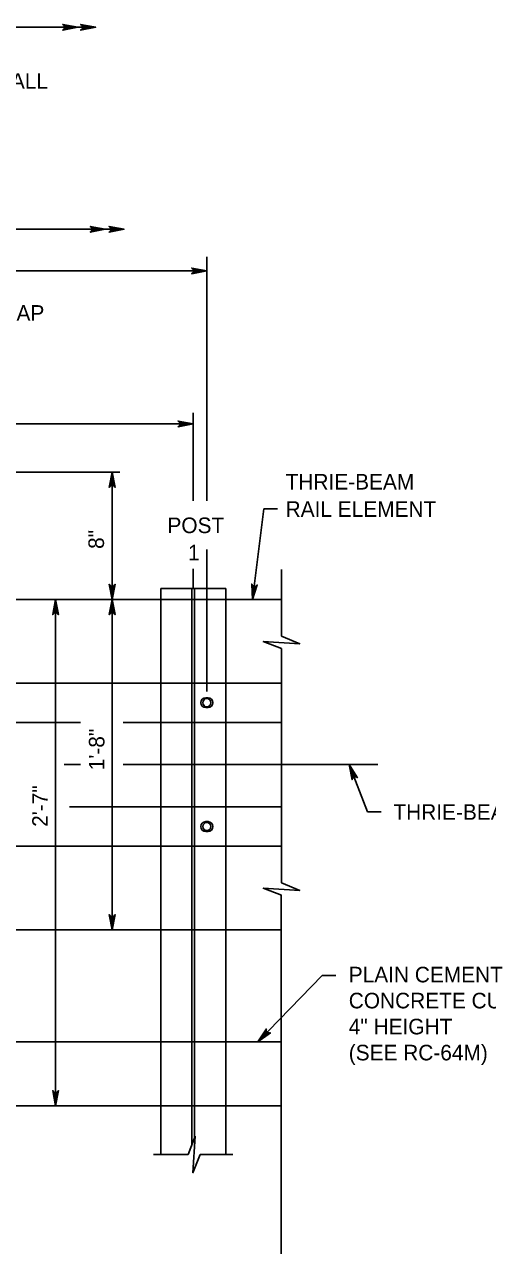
# Model space of a CAD drawing. Extents: x 632007860 to 635435983, y 295418622 to 297794622.
# Drawn here: x 634022495 to 634113016, y 296727373 to 296966048 of the extents above; entities that cross this region are included whole.
import ezdxf

# ---------------------------------------------------------------- set-up
doc = ezdxf.new("R2010")
doc.units = 0
for name, color, linetype in [('8', 7, 'Continuous'), ('S-ABUT', 7, 'Continuous'), ('S-DETL-DIMS', 7, 'Continuous'), ('S-DETL-T120', 7, 'Continuous'), ('S-STEL', 7, 'Continuous')]:
    doc.layers.add(name, color=color, linetype=linetype)

msp = doc.modelspace()

# ---------------------------------------------------------------- linework, layer by layer
at = {"layer": '8'}
for p, q in [((634055501, 296855771), (634055501, 296859638)), ((634030243, 296821376), (634033434, 296821376)), ((634041774, 296821376), (634091569, 296821376))]:
    msp.add_line(p, q, dxfattribs=at)
at = {"layer": 'S-ABUT'}
for p, q in [((634002066, 296767196), (634072742, 296767196)), ((633971555, 296754701), (634072704, 296754701))]:
    msp.add_line(p, q, dxfattribs=at)
at = {"layer": 'S-DETL-DIMS'}
for p, q in [((634036429, 296965493), (633865981, 296965493)), ((633915901, 296926015), (634041984, 296926015)), ((634058156, 296872938), (634058156, 296920626)), ((634058156, 296917877), (633939260, 296917877)), ((634055501, 296872959), (634055501, 296890140)), ((634055501, 296887980), (633969961, 296887980)), ((633976025, 296878526), (634041129, 296878526)), ((634039645, 296878526), (634039645, 296853655)), ((634067063, 296853655), (634069286, 296871395)), ((634071933, 296871395), (634069286, 296871395)), ((634058156, 296835638), (634058156, 296863404)), ((634072742, 296846463), (634072742, 296859515)), ((634028573, 296754701), (634028573, 296853655)), ((634039645, 296789099), (634039645, 296853655)), ((634072742, 296804595), (634072742, 296844082)), ((634085985, 296821376), (634089547, 296812167)), ((634092194, 296812167), (634089547, 296812167)), ((634072742, 296798244), (634072742, 296804595)), ((634072704, 296703831), (634072704, 296795863)), ((634068119, 296767224), (634080706, 296780188)), ((634083353, 296780188), (634080706, 296780188)), ((633972456, 296754701), (634028836, 296754701)), ((634047729, 296745172), (634054493, 296745172)), ((634056874, 296745172), (634063225, 296745172))]:
    msp.add_line(p, q, dxfattribs=at)
for points in [[(634032960, 296965493), (634030001, 296966048), (634030115, 296965969), (634030229, 296965890), (634030288, 296965791), (634030347, 296965692), (634030364, 296965593), (634030381, 296965493), (634030364, 296965394), (634030347, 296965295), (634030288, 296965196), (634030229, 296965096), (634030115, 296965017), (634030001, 296964938), (634032960, 296965493), (634030115, 296965017), (634030229, 296965096), (634032960, 296965493), (634030288, 296965196), (634030347, 296965295), (634032960, 296965493), (634030364, 296965394), (634030381, 296965493), (634032960, 296965493), (634030364, 296965593), (634030347, 296965692), (634032960, 296965493), (634030288, 296965791), (634030229, 296965890), (634032960, 296965493), (634030115, 296965969)], [(634036429, 296965493), (634033470, 296966048), (634033584, 296965969), (634033698, 296965890), (634033757, 296965791), (634033815, 296965692), (634033832, 296965593), (634033849, 296965493), (634033832, 296965394), (634033815, 296965295), (634033757, 296965196), (634033698, 296965096), (634033584, 296965017), (634033470, 296964938), (634036429, 296965493), (634033584, 296965017), (634033698, 296965096), (634036429, 296965493), (634033757, 296965196), (634033815, 296965295), (634036429, 296965493), (634033832, 296965394), (634033849, 296965493), (634036429, 296965493), (634033832, 296965593), (634033815, 296965692), (634036429, 296965493), (634033757, 296965791), (634033698, 296965890), (634036429, 296965493), (634033584, 296965969)], [(634038305, 296926015), (634035346, 296926569), (634035460, 296926490), (634035574, 296926411), (634035633, 296926312), (634035691, 296926213), (634035708, 296926114), (634035725, 296926015), (634035708, 296925915), (634035691, 296925816), (634035633, 296925717), (634035574, 296925618), (634035460, 296925539), (634035346, 296925460), (634038305, 296926015), (634035460, 296925539), (634035574, 296925618), (634038305, 296926015), (634035633, 296925717), (634035691, 296925816), (634038305, 296926015), (634035708, 296925915), (634035725, 296926015), (634038305, 296926015), (634035708, 296926114), (634035691, 296926213), (634038305, 296926015), (634035633, 296926312), (634035574, 296926411), (634038305, 296926015), (634035460, 296926490)], [(634041984, 296926015), (634039025, 296926569), (634039139, 296926490), (634039253, 296926411), (634039312, 296926312), (634039370, 296926213), (634039387, 296926114), (634039404, 296926015), (634039387, 296925915), (634039370, 296925816), (634039312, 296925717), (634039253, 296925618), (634039139, 296925539), (634039025, 296925460), (634041984, 296926015), (634039139, 296925539), (634039253, 296925618), (634041984, 296926015), (634039312, 296925717), (634039370, 296925816), (634041984, 296926015), (634039387, 296925915), (634039404, 296926015), (634041984, 296926015), (634039387, 296926114), (634039370, 296926213), (634041984, 296926015), (634039312, 296926312), (634039253, 296926411), (634041984, 296926015), (634039139, 296926490)], [(634058156, 296917877), (634055197, 296918431), (634055311, 296918352), (634055425, 296918273), (634055484, 296918174), (634055543, 296918075), (634055560, 296917976), (634055577, 296917877), (634055560, 296917777), (634055543, 296917678), (634055484, 296917579), (634055425, 296917480), (634055311, 296917401), (634055197, 296917322), (634058156, 296917877), (634055311, 296917401), (634055425, 296917480), (634058156, 296917877), (634055484, 296917579), (634055543, 296917678), (634058156, 296917877), (634055560, 296917777), (634055577, 296917877), (634058156, 296917877), (634055560, 296917976), (634055543, 296918075), (634058156, 296917877), (634055484, 296918174), (634055425, 296918273), (634058156, 296917877), (634055311, 296918352)], [(634055501, 296887980), (634052542, 296888535), (634052656, 296888456), (634052770, 296888377), (634052828, 296888278), (634052887, 296888178), (634052904, 296888079), (634052921, 296887980), (634052904, 296887881), (634052887, 296887782), (634052828, 296887682), (634052770, 296887583), (634052656, 296887504), (634052542, 296887425), (634055501, 296887980), (634052656, 296887504), (634052770, 296887583), (634055501, 296887980), (634052828, 296887682), (634052887, 296887782), (634055501, 296887980), (634052904, 296887881), (634052921, 296887980), (634055501, 296887980), (634052904, 296888079), (634052887, 296888178), (634055501, 296887980), (634052828, 296888278), (634052770, 296888377), (634055501, 296887980), (634052656, 296888456)], [(634039645, 296878526), (634040200, 296875567), (634040121, 296875681), (634040042, 296875795), (634039943, 296875854), (634039844, 296875913), (634039744, 296875930), (634039645, 296875947), (634039546, 296875930), (634039447, 296875913), (634039348, 296875854), (634039248, 296875795), (634039169, 296875681), (634039090, 296875567), (634039645, 296878526), (634039169, 296875681), (634039248, 296875795), (634039645, 296878526), (634039348, 296875854), (634039447, 296875913), (634039645, 296878526), (634039546, 296875930), (634039645, 296875947), (634039645, 296878526), (634039744, 296875930), (634039844, 296875913), (634039645, 296878526), (634039943, 296875854), (634040042, 296875795), (634039645, 296878526), (634040121, 296875681)], [(634039645, 296853655), (634039090, 296856614), (634039169, 296856500), (634039248, 296856386), (634039348, 296856327), (634039447, 296856268), (634039546, 296856251), (634039645, 296856234), (634039744, 296856251), (634039844, 296856268), (634039943, 296856327), (634040042, 296856386), (634040121, 296856500), (634040200, 296856614), (634039645, 296853655), (634040121, 296856500), (634040042, 296856386), (634039645, 296853655), (634039943, 296856327), (634039844, 296856268), (634039645, 296853655), (634039744, 296856251), (634039645, 296856234), (634039645, 296853655), (634039546, 296856251), (634039447, 296856268), (634039645, 296853655), (634039348, 296856327), (634039248, 296856386), (634039645, 296853655), (634039169, 296856500)], [(634067063, 296853655), (634066917, 296856662), (634066980, 296856538), (634067042, 296856414), (634067133, 296856343), (634067223, 296856271), (634067319, 296856240), (634067415, 296856210), (634067515, 296856213), (634067616, 296856217), (634067722, 296856261), (634067829, 296856306), (634067923, 296856408), (634068016, 296856510), (634067063, 296853655), (634067923, 296856408), (634067829, 296856306), (634067063, 296853655), (634067722, 296856261), (634067616, 296856217), (634067063, 296853655), (634067515, 296856213), (634067415, 296856210), (634067063, 296853655), (634067319, 296856240), (634067223, 296856271), (634067063, 296853655), (634067133, 296856343), (634067042, 296856414), (634067063, 296853655), (634066980, 296856538)], [(634028573, 296853655), (634028018, 296850695), (634028097, 296850809), (634028176, 296850923), (634028275, 296850982), (634028374, 296851041), (634028474, 296851058), (634028573, 296851075), (634028672, 296851058), (634028771, 296851041), (634028871, 296850982), (634028970, 296850923), (634029049, 296850809), (634029128, 296850695), (634028573, 296853655), (634029049, 296850809), (634028970, 296850923), (634028573, 296853655), (634028871, 296850982), (634028771, 296851041), (634028573, 296853655), (634028672, 296851058), (634028573, 296851075), (634028573, 296853655), (634028474, 296851058), (634028374, 296851041), (634028573, 296853655), (634028275, 296850982), (634028176, 296850923), (634028573, 296853655), (634028097, 296850809)], [(634039645, 296853655), (634039090, 296850695), (634039169, 296850809), (634039248, 296850923), (634039348, 296850982), (634039447, 296851041), (634039546, 296851058), (634039645, 296851075), (634039744, 296851058), (634039844, 296851041), (634039943, 296850982), (634040042, 296850923), (634040121, 296850809), (634040200, 296850695), (634039645, 296853655), (634040121, 296850809), (634040042, 296850923), (634039645, 296853655), (634039943, 296850982), (634039844, 296851041), (634039645, 296853655), (634039744, 296851058), (634039645, 296851075), (634039645, 296853655), (634039546, 296851058), (634039447, 296851041), (634039645, 296853655), (634039348, 296850982), (634039248, 296850923), (634039645, 296853655), (634039169, 296850809)], [(634072742, 296846463), (634076314, 296845013), (634069170, 296845445), (634072742, 296844082)], [(634085985, 296821376), (634087570, 296818816), (634087455, 296818894), (634087340, 296818972), (634087227, 296818991), (634087113, 296819010), (634087014, 296818990), (634086916, 296818970), (634086829, 296818919), (634086743, 296818867), (634086672, 296818776), (634086600, 296818686), (634086568, 296818551), (634086535, 296818416), (634085985, 296821376), (634086568, 296818551), (634086600, 296818686), (634085985, 296821376), (634086672, 296818776), (634086743, 296818867), (634085985, 296821376), (634086829, 296818919), (634086916, 296818970), (634085985, 296821376), (634087014, 296818990), (634087113, 296819010), (634085985, 296821376), (634087227, 296818991), (634087340, 296818972), (634085985, 296821376), (634087455, 296818894)], [(634072742, 296798244), (634076314, 296796794), (634069170, 296797226), (634072742, 296795863)], [(634039645, 296789099), (634039090, 296792058), (634039169, 296791944), (634039248, 296791830), (634039348, 296791772), (634039447, 296791713), (634039546, 296791696), (634039645, 296791679), (634039744, 296791696), (634039844, 296791713), (634039943, 296791772), (634040042, 296791830), (634040121, 296791944), (634040200, 296792058), (634039645, 296789099), (634040121, 296791944), (634040042, 296791830), (634039645, 296789099), (634039943, 296791772), (634039844, 296791713), (634039645, 296789099), (634039744, 296791696), (634039645, 296791679), (634039645, 296789099), (634039546, 296791696), (634039447, 296791713), (634039645, 296789099), (634039348, 296791772), (634039248, 296791830), (634039645, 296789099), (634039169, 296791944)], [(634068119, 296767224), (634069792, 296769727), (634069769, 296769591), (634069746, 296769454), (634069775, 296769343), (634069805, 296769231), (634069864, 296769150), (634069923, 296769068), (634070006, 296769011), (634070089, 296768954), (634070201, 296768926), (634070313, 296768899), (634070449, 296768925), (634070585, 296768951), (634068119, 296767224), (634070449, 296768925), (634070313, 296768899), (634068119, 296767224), (634070201, 296768926), (634070089, 296768954), (634068119, 296767224), (634070006, 296769011), (634069923, 296769068), (634068119, 296767224), (634069864, 296769150), (634069805, 296769231), (634068119, 296767224), (634069775, 296769343), (634069746, 296769454), (634068119, 296767224), (634069769, 296769591)], [(634028573, 296754701), (634028018, 296757661), (634028097, 296757546), (634028176, 296757432), (634028275, 296757374), (634028374, 296757315), (634028474, 296757298), (634028573, 296757281), (634028672, 296757298), (634028771, 296757315), (634028871, 296757374), (634028970, 296757432), (634029049, 296757546), (634029128, 296757661), (634028573, 296754701), (634029049, 296757546), (634028970, 296757432), (634028573, 296754701), (634028871, 296757374), (634028771, 296757315), (634028573, 296754701), (634028672, 296757298), (634028573, 296757281), (634028573, 296754701), (634028474, 296757298), (634028374, 296757315), (634028573, 296754701), (634028275, 296757374), (634028176, 296757432), (634028573, 296754701), (634028097, 296757546)], [(634056874, 296745172), (634055424, 296741600), (634055856, 296748744), (634054493, 296745172)]]:
    msp.add_lwpolyline(points, dxfattribs=at)
at = {"layer": 'S-STEL'}
for p, q in [((634061859, 296855771), (634049143, 296855771)), ((634049143, 296855771), (634049143, 296853654)), ((634055237, 296855771), (634055237, 296747120)), ((634055765, 296855771), (634055765, 296748504)), ((634061859, 296855771), (634061859, 296853654)), ((634072742, 296853655), (633973817, 296853655)), ((634049143, 296853654), (634049143, 296789099)), ((634061859, 296853654), (634061859, 296789099)), ((634072742, 296837318), (633895173, 296837318)), ((634056974, 296833489), (634056974, 296833472)), ((634056974, 296833489), (634056974, 296833472)), ((634058393, 296834435), (634057920, 296834435)), ((634058393, 296834435), (634057920, 296834435)), ((634059339, 296833472), (634059339, 296833489)), ((634059339, 296833472), (634059339, 296833489)), ((634057920, 296832526), (634058393, 296832526)), ((634057920, 296832526), (634058393, 296832526)), ((634033434, 296829622), (633939667, 296829622)), ((634072742, 296829622), (634041774, 296829622)), ((634072742, 296813131), (634031319, 296813131)), ((634058393, 296810227), (634057920, 296810227)), ((634056974, 296809281), (634056974, 296809264)), ((634057920, 296808318), (634058393, 296808318)), ((634059339, 296809264), (634059339, 296809281)), ((634072742, 296805436), (634006060, 296805436)), ((634072704, 296789099), (634018337, 296789099)), ((634049143, 296789099), (634049143, 296767196)), ((634061859, 296789099), (634061859, 296767196)), ((634049143, 296767196), (634049143, 296745172)), ((634061859, 296767196), (634061859, 296745172))]:
    msp.add_line(p, q, dxfattribs=at)
for centre in [(634058156, 296833481), (634058156, 296809273)]:
    msp.add_circle(centre, 794, dxfattribs=at)
for centre, start, end in [((634057920, 296833489), 90, 180), ((634057920, 296833489), 90, 180), ((634057920, 296833472), 180, 270), ((634057920, 296833472), 180, 270), ((634058393, 296833489), 0, 90), ((634058393, 296833489), 0, 90), ((634058393, 296833472), 270, 360), ((634058393, 296833472), 270, 360), ((634057920, 296809281), 90, 180), ((634058393, 296809281), 0, 90), ((634057920, 296809264), 180, 270), ((634058393, 296809264), 270, 360)]:
    msp.add_arc(centre, 946, start, end, dxfattribs=at)

# ---------------------------------------------------------------- texts
at = {"layer": 'S-DETL-T120'}
for s, height, p in [('END OF BARRIER WALL', 3048.01, (633980227, 296953467)), ('RAIL TUBE END CAP', 3048.01, (633986071, 296908132)), ('THRIE-BEAM ', 3048.01, (634073544, 296875140)), ('RAIL ELEMENT', 3048.01, (634073544, 296869806)), ('POST', 3048, (634050448, 296866624)), ('1', 3048, (634054468, 296861290)), ('   THRIE-BEAM RAIL', 3048.01, (634091212, 296810592)), ('PLAIN CEMENT', 3048.01, (634085884, 296778813)), ('CONCRETE CURB,', 3048.01, (634085884, 296773732)), ('4" HEIGHT ', 3048, (634085884, 296768651)), ('(SEE RC-64M)', 3048.01, (634085884, 296763570))]:
    msp.add_text(s, height=height, dxfattribs=at).set_placement(p)
for s, p in [('8"', (634038047, 296863536)), ('1\'-8"', (634038138, 296820278)), ('2\'-7"', (634027065, 296809210))]:
    msp.add_text(s, height=3048, rotation=90, dxfattribs=at).set_placement(p)

doc.saveas('drawing.dxf')
